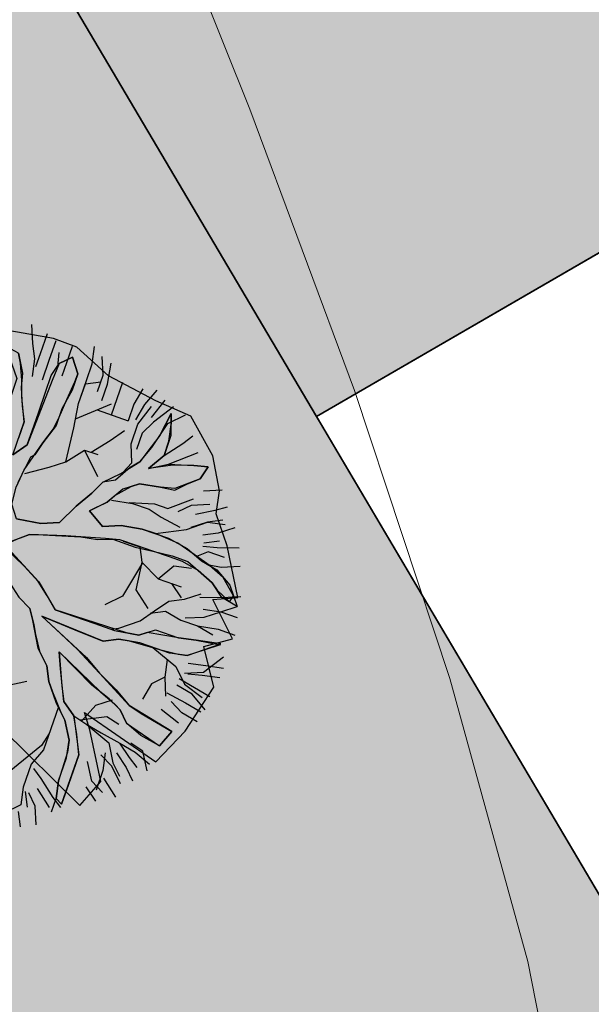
# Model space of a CAD drawing. Header units: millimetres. Extents: x 767170 to 66149698, y -983507 to 2493658.
# Tile 749 of 1056: x 5051859 to 5054962, y -594856 to -589511. Entities that reach past the tile are written whole.
import ezdxf

# ---------------------------------------------------------------- set-up
doc = ezdxf.new("R2010")
doc.units = ezdxf.units.MM
doc.layers.add('(031) Горизонтали', color=42, linetype='Continuous')

# ---------------------------------------------------------------- blocks, each defined once
blk = doc.blocks.new('A$C2cdd6916')
h = blk.add_hatch()
h.set_pattern_fill('ANSI32', color=1, scale=60, angle=31.28657)
h.set_pattern_definition([(76.28657, (-422045.4, -371330.9), (-555.2086, 135.48314), []), (76.28657, (-421815.2, -371191), (-555.2086, 135.48314), [])])
edge = h.paths.add_edge_path()
edge.add_line((12558.278, 1671.303), (13156.485, 2034.826))
edge.add_line((13156.485, 2034.826), (12076.302, 3812.354))
edge.add_arc((12013.983, 3914.903), 120, 121.28657, 301.28657, ccw=False)
edge.add_line((11951.665, 4017.453), (10456.027, 6478.645))
edge.add_line((10456.027, 6478.645), (9857.821, 6115.122))
edge.add_line((9857.821, 6115.122), (7572.818, 9875.277))
edge.add_line((7572.818, 9875.277), (28168.21, 22390.86))
edge.add_line((28168.21, 22390.86), (26610.253, 24954.602))
edge.add_line((26610.253, 24954.602), (1656.5, 9790.492))
edge.add_line((1656.5, 9790.492), (3006.729, 7568.583))
edge.add_line((3006.729, 7568.583), (4032.226, 8191.765))
edge.add_line((4032.226, 8191.765), (6524.956, 4089.779))
edge.add_line((6524.956, 4089.779), (7294.079, 4557.166))
edge.add_line((7294.079, 4557.166), (9994.537, 113.347))
edge.add_line((9994.537, 113.347), (9225.414, -354.04))
edge.add_line((9225.414, -354.04), (11718.144, -4456.027))
edge.add_line((11718.144, -4456.027), (10692.648, -5079.21))
edge.add_line((10692.648, -5079.21), (12042.877, -7301.119))
edge.add_line((12042.877, -7301.119), (16401.238, -4652.593))
edge.add_line((16401.238, -4652.593), (12558.278, 1671.303))
edge = h.paths.add_edge_path()
edge.add_line((-3935.127, -8351.55), (-4704.249, -8818.937))
edge.add_line((-4704.249, -8818.937), (-7404.707, -4375.118))
edge.add_line((-7404.707, -4375.118), (-6635.585, -3907.731))
edge.add_line((-6635.585, -3907.731), (-9128.315, 194.256))
edge.add_line((-9128.315, 194.256), (-8102.818, 817.438))
edge.add_line((-8102.818, 817.438), (-9453.047, 3039.348))
edge.add_line((-9453.047, 3039.348), (-34406.8, -12124.761))
edge.add_line((-34406.8, -12124.761), (-32848.844, -14688.503))
edge.add_line((-32848.844, -14688.503), (-12253.452, -2172.92))
edge.add_line((-12253.452, -2172.92), (-9968.449, -5933.074))
edge.add_line((-9968.449, -5933.074), (-10566.655, -6296.598))
edge.add_line((-10566.655, -6296.598), (-9071.017, -8757.79))
edge.add_arc((-9008.699, -8860.339), 120, -58.71343, 121.28657, ccw=False)
edge.add_line((-8946.381, -8962.889), (-7866.197, -10740.417))
edge.add_line((-7866.197, -10740.417), (-7267.991, -10376.893))
edge.add_line((-7267.991, -10376.893), (-3425.032, -16700.79))
edge.add_line((-3425.032, -16700.79), (933.329, -14052.264))
edge.add_line((933.329, -14052.264), (-416.9, -11830.354))
edge.add_line((-416.9, -11830.354), (-1442.396, -12453.537))
edge.add_line((-1442.396, -12453.537), (-3935.127, -8351.55))
h.paths.add_polyline_path([(41974.214, 4100.856), (35137.569, -53.694), (35345.297, -395.527), (35174.381, -499.39), (36005.291, -1866.719), (36518.039, -1555.128), (38283.723, -4460.702), (37770.975, -4772.293), (38601.885, -6139.622), (38772.801, -6035.759), (38980.529, -6377.591), (45817.173, -2223.04)])
h.paths.add_polyline_path([(-15440.46, -33129.712), (-14927.712, -32818.121), (-15758.622, -31450.792), (-15929.538, -31554.655), (-16137.265, -31212.823), (-22973.91, -35367.374), (-19130.951, -41691.27), (-12294.306, -37536.72), (-12502.034, -37194.887), (-12331.118, -37091.024), (-13162.028, -35723.695), (-13674.776, -36035.286)])
h.paths.add_polyline_path([(22981.424, -31078.171), (16999.36, -34713.402), (12844.81, -27876.758), (18826.874, -24241.526)])
h.paths.add_polyline_path([(31886.288, 23012.063), (28895.256, 21194.447), (28168.21, 22390.86), (31159.242, 24208.476)])
h.paths.add_polyline_path([(-35112.829, -17702.532), (-32121.797, -15884.916), (-32848.844, -14688.503), (-35839.876, -16506.119)])
blk = doc.blocks.new('A$C05d28b1e')
at = {"layer": '(031) Горизонтали', "color": 42, "linetype": 'Continuous', "lineweight": 0, "ltscale": 600}
blk.add_lwpolyline([(-127845.3, 1488.9), (-128131.3, 2941.8), (-128554.6, 4478.6), (-129071.8, 6040.7), (-129639.8, 7569.1), (-130215.4, 9005.2), (-130755.3, 10290.1), (-131216.4, 11365.2), (-131555.4, 12171.6), (-131729.1, 12650.6), (-131834.6, 13250.3), (-131866.2, 13767.5), (-131902.4, 14230.4), (-132022.1, 14667.7), (-132304, 15107.7), (-132769.3, 15414.3), (-133438, 15618.4), (-134018.4, 15738)], dxfattribs=at)
blk = doc.blocks.new('AUDIT_I_000527131450-3')
at = {"color": 0, "linetype": 'Continuous'}
for p, q in [((-0.1052, 1.9934), (0.0909, 2.2422)), ((0.0909, 2.2422), (0.05, 2.0244)), ((0.4692, 2.1951), (0.5313, 2.2107)), ((0.5313, 2.0555), (0.4692, 2.1951)), ((0.5313, 2.2107), (0.6555, 2.071)), ((-0.9437, 2.0244), (-0.7884, 2.0865)), ((-0.8505, 1.683), (-0.9437, 2.0244)), ((-0.7884, 2.0865), (-0.6952, 1.6519)), ((0.05, 2.0244), (0.019, 1.8692)), ((0.5779, 1.9934), (0.5313, 2.0555)), ((0.6555, 2.071), (0.7177, 1.9158)), ((-0.1208, 1.9158), (-0.1052, 1.9934)), ((0.64, 1.8382), (0.5779, 1.9934)), ((-0.1363, 1.7451), (-0.1208, 1.9158)), ((0.019, 1.8692), (-0.0276, 1.5899)), ((0.7177, 1.9158), (0.7642, 1.7606)), ((0.6871, 1.7247), (0.64, 1.8382)), ((0.7642, 1.7606), (0.8108, 1.5899)), ((-0.7574, 1.5899), (-0.8505, 1.683)), ((-0.1518, 1.4657), (-0.1363, 1.7451)), ((0.6871, 1.5784), (0.6871, 1.7247)), ((-0.7263, 1.5278), (-0.7574, 1.5899)), ((-0.6952, 1.6519), (-0.5089, 1.3105)), ((-0.0276, 1.5899), (-0.0742, 1.5278)), ((0.6711, 1.4036), (0.6871, 1.5784)), ((0.8108, 1.5899), (0.8263, 1.3726)), ((1.3387, 1.4967), (1.4163, 1.5899)), ((1.4163, 1.5899), (1.5406, 1.6209)), ((1.5406, 1.6209), (1.5095, 1.4967)), ((-0.6642, 1.3726), (-0.7263, 1.5278)), ((-0.0742, 1.5278), (-0.0897, 1.4191)), ((1.2496, 1.4097), (1.3387, 1.4967)), ((1.5095, 1.4967), (1.4521, 1.3197)), ((-0.1674, 1.3726), (-0.1518, 1.4657)), ((-0.0897, 1.4191), (-0.1052, 0.7518)), ((0.6534, 1.241), (0.6711, 1.4036)), ((1.23, 1.2795), (1.2496, 1.4097)), ((-1.6889, 1.3105), (-1.72, 1.3726)), ((-1.72, 1.3726), (-1.2542, 1.3726)), ((-1.2542, 1.3726), (-1.0903, 1.2972)), ((-0.4468, 0.907), (-0.6642, 1.3726)), ((-0.2295, 1.2484), (-0.1674, 1.3726)), ((0.8263, 1.3726), (0.8263, 1.2484)), ((1.4521, 1.3197), (1.3542, 1.1243)), ((-1.5337, 1.2795), (-1.6889, 1.3105)), ((-1.2668, 1.2696), (-1.5337, 1.2795)), ((-1.161, 1.2484), (-1.2668, 1.2696)), ((-1.0058, 1.1553), (-1.161, 1.2484)), ((-1.0903, 1.2972), (-0.9437, 1.2174)), ((-0.5089, 1.3105), (-0.3725, 1.0565)), ((-0.2172, 1.0151), (-0.2295, 1.2484)), ((0.6555, 1.0312), (0.6534, 1.241)), ((0.8263, 1.2484), (0.7953, 1.0622)), ((1.199, 1.0932), (1.23, 1.2795)), ((-0.9437, 1.0932), (-1.0058, 1.1553)), ((-0.9437, 1.2174), (-0.8505, 1.0932)), ((1.3542, 1.1243), (1.5095, 1.2174)), ((1.5095, 1.2174), (1.6433, 1.2174)), ((1.6433, 1.2174), (1.789, 1.1864)), ((1.7734, 1.1398), (1.6648, 1.1243)), ((1.8821, 1.1553), (1.7734, 1.1398)), ((1.789, 1.1864), (1.8821, 1.1553)), ((-0.8039, 0.9691), (-0.9437, 1.0932)), ((-0.8505, 1.0932), (-0.5866, 0.9691)), ((-0.3725, 1.0565), (-0.2914, 0.8712)), ((0.7953, 1.0622), (0.7332, 0.907)), ((1.1524, 1.0312), (1.199, 1.0932)), ((1.5421, 1.0835), (1.3853, 1.0312)), ((1.6648, 1.1243), (1.5421, 1.0835)), ((-0.7263, 0.907), (-0.8039, 0.9691)), ((-0.5866, 0.9691), (-0.4468, 0.907)), ((-0.1984, 0.6587), (-0.2172, 1.0151)), ((0.6084, 0.9035), (0.6555, 1.0312)), ((1.0282, 0.9225), (1.1524, 1.0312)), ((1.3077, 0.9691), (1.1596, 0.881)), ((1.3853, 1.0312), (1.3077, 0.9691)), ((-0.6021, 0.8449), (-0.7263, 0.907)), ((0.5817, 0.7553), (0.6084, 0.9035)), ((0.7332, 0.907), (0.8263, 0.7518)), ((0.8884, 0.8139), (0.9505, 0.876)), ((0.9505, 0.876), (1.0282, 0.9225)), ((1.1596, 0.881), (1.1058, 0.7828)), ((-0.4986, 0.7415), (-0.6021, 0.8449)), ((-0.2914, 0.8712), (-0.1984, 0.6587)), ((0.8263, 0.7518), (0.8884, 0.8139)), ((-0.3692, 0.6587), (-0.4986, 0.7415)), ((-0.1052, 0.7518), (-0.0121, 0.6432)), ((0.5368, 0.5942), (0.5817, 0.7553)), ((0.9816, 0.7208), (0.8263, 0.6276)), ((1.1058, 0.7828), (0.9816, 0.7208)), ((-0.295, 0.6163), (-0.3692, 0.6587)), ((-0.1674, 0.5345), (-0.295, 0.6163)), ((-0.0121, 0.6432), (0.0846, 0.528)), ((0.8263, 0.6276), (0.64, 0.5345)), ((-0.1052, 0.4104), (-0.1674, 0.5345)), ((0.0846, 0.528), (0.1702, 0.369)), ((0.4885, 0.4332), (0.5368, 0.5942)), ((0.64, 0.5345), (0.5779, 0.3793)), ((-0.0431, 0.3328), (-0.1052, 0.4104)), ((0.1702, 0.369), (0.2821, 0.1272)), ((0.4537, 0.3172), (0.4885, 0.4332)), ((0.5779, 0.3793), (0.5624, 0.2707)), ((0.019, 0.2552), (-0.0431, 0.3328)), ((0.3761, 0.2241), (0.4537, 0.3172)), ((0.5624, 0.2707), (0.5469, 0.162)), ((0.0345, 0.1465), (0.019, 0.2552)), ((0.2821, 0.1272), (0.3761, 0.2241)), ((1.2611, 0.162), (1.4091, 0.2114)), ((1.4091, 0.2114), (1.525, 0.2241)), ((1.525, 0.2241), (1.6958, 0.2396)), ((1.6958, 0.2396), (1.8666, 0.2552)), ((1.8666, 0.2552), (1.9442, 0.2552)), ((1.9442, 0.2552), (2.0684, 0.162)), ((0.05, 0.0379), (0.0345, 0.1465)), ((0.5469, 0.162), (0.6552, 0.0809)), ((0.9816, 0.0844), (1.2611, 0.162)), ((2.0684, 0.162), (1.9753, 0.0689)), ((0.05, -0.1173), (0.05, 0.0379)), ((0.6552, 0.0809), (0.8109, 0.0689)), ((0.8109, 0.0689), (0.9816, 0.0844)), ((1.199, 0.0379), (1.0748, -0.0552)), ((1.8121, 0.0597), (1.199, 0.0379)), ((1.9753, 0.0689), (1.8121, 0.0597)), ((1.0748, -0.0552), (1.3853, -0.0552)), ((1.3853, -0.0552), (1.5871, -0.1483)), ((-0.0121, -0.2104), (0.05, -0.1173)), ((0.7953, -0.1483), (0.609, -0.1794)), ((0.9684, -0.0978), (0.7953, -0.1483)), ((1.1679, -0.1483), (0.9684, -0.0978)), ((1.23, -0.2415), (1.1679, -0.1483)), ((1.5871, -0.1483), (1.7269, -0.1949)), ((-0.312, -0.2666), (-0.0973, -0.2264)), ((-0.0973, -0.2264), (-0.0121, -0.2104)), ((0.609, -0.1794), (0.4848, -0.2415)), ((0.4848, -0.2415), (0.5313, -0.3035)), ((1.3853, -0.2104), (1.23, -0.2415)), ((1.5406, -0.2415), (1.3853, -0.2104)), ((1.7269, -0.2415), (1.5406, -0.2415)), ((1.7269, -0.1949), (1.8666, -0.257)), ((1.8821, -0.3656), (1.7269, -0.2415)), ((1.8666, -0.257), (1.9442, -0.3035)), ((-0.6642, -0.3967), (-0.4831, -0.2987)), ((-0.4831, -0.2987), (-0.312, -0.2666)), ((0.5313, -0.3035), (0.64, -0.3967)), ((1.9442, -0.3035), (1.9753, -0.4898)), ((-2.0616, -0.3967), (-1.9374, -0.4898)), ((-1.9684, -0.5208), (-2.0616, -0.3967)), ((-0.866, -0.4587), (-0.7884, -0.4277)), ((-0.7884, -0.4277), (-0.6642, -0.3967)), ((-0.54, -0.4277), (-0.6952, -0.4898)), ((-0.2139, -0.4122), (-0.54, -0.4277)), ((-0.0121, -0.3967), (-0.2139, -0.4122)), ((-0.114, -0.5738), (-0.0121, -0.3967)), ((0.2674, -0.3656), (0.1898, -0.5208)), ((0.3916, -0.3656), (0.2674, -0.3656)), ((0.4848, -0.4898), (0.3916, -0.3656)), ((0.64, -0.3967), (0.7235, -0.4597)), ((1.9753, -0.4898), (1.8821, -0.3656)), ((-1.8442, -0.6139), (-1.9684, -0.5208)), ((-1.9374, -0.4898), (-1.751, -0.5519)), ((-1.2231, -0.5519), (-1.0679, -0.5208)), ((-1.0679, -0.5208), (-0.9437, -0.4898)), ((-0.9437, -0.4898), (-0.866, -0.4587)), ((-0.6952, -0.4898), (-0.9126, -0.5519)), ((0.1898, -0.5208), (0.1121, -0.676)), ((0.6245, -0.6605), (0.4848, -0.4898)), ((0.7235, -0.4597), (0.8598, -0.6808)), ((-1.751, -0.5519), (-1.2231, -0.5519)), ((-1.0524, -0.5829), (-1.2076, -0.6295)), ((-0.9126, -0.5519), (-1.0524, -0.5829)), ((-0.1674, -0.7071), (-0.114, -0.5738)), ((-1.6889, -0.6295), (-1.8442, -0.6139)), ((-1.4405, -0.645), (-1.6889, -0.6295)), ((-1.2076, -0.6295), (-1.4405, -0.645)), ((0.1121, -0.676), (0.0655, -0.8778)), ((0.6984, -0.7412), (0.6245, -0.6605)), ((0.8598, -0.6808), (0.9816, -0.8623)), ((-0.2916, -0.8002), (-0.1674, -0.7071)), ((-0.0121, -0.7071), (-0.1092, -0.8055)), ((-0.0742, -0.9243), (-0.0121, -0.7071)), ((0.7953, -0.8623), (0.6984, -0.7412)), ((-0.4158, -0.8933), (-0.2916, -0.8002)), ((-0.1092, -0.8055), (-0.2578, -0.919)), ((0.8263, -0.9399), (0.7953, -0.8623)), ((0.9816, -0.8623), (1.1679, -0.8933)), ((-0.4779, -1.0175), (-0.4158, -0.8933)), ((-0.2578, -0.919), (-0.3573, -1.0637)), ((-0.0742, -1.1727), (-0.0742, -0.9243)), ((0.0655, -0.8778), (0.0655, -1.0485)), ((0.8884, -1.1106), (0.8263, -0.9399)), ((1.1679, -0.8933), (1.3232, -0.9554)), ((1.3232, -0.9554), (1.4784, -1.1106)), ((-0.6164, -1.1836), (-0.4779, -1.0175)), ((0.0655, -1.0485), (0.0811, -1.2658)), ((1.1058, -0.9864), (0.9505, -0.9864)), ((0.9505, -0.9864), (1.0127, -1.1416)), ((1.23, -1.0175), (1.1058, -0.9864)), ((1.3077, -1.0951), (1.23, -1.0175)), ((-0.3573, -1.0637), (-0.4779, -1.1882)), ((0.9505, -1.3589), (0.8884, -1.1106)), ((1.4474, -1.2192), (1.3077, -1.0951)), ((1.4784, -1.1106), (1.5095, -1.2658)), ((-0.7574, -1.3589), (-0.6164, -1.1836)), ((-0.4779, -1.1882), (-0.6021, -1.2968)), ((-0.0431, -1.2658), (-0.0742, -1.1727)), ((1.0127, -1.1416), (1.0127, -1.421)), ((1.5095, -1.2658), (1.4474, -1.2192)), ((-0.6021, -1.2968), (-0.6952, -1.4443)), ((0.0034, -1.421), (-0.0431, -1.2658)), ((0.0811, -1.2658), (0.058, -1.4269)), ((-0.9034, -1.5194), (-0.7574, -1.3589)), ((0.9816, -1.4831), (0.9505, -1.3589)), ((-0.6952, -1.4443), (-0.8039, -1.4831)), ((-0.8039, -1.4831), (-0.7574, -1.5762)), ((0.0811, -1.6382), (0.0034, -1.421)), ((0.058, -1.4269), (0.0655, -1.5606)), ((0.9505, -1.7624), (0.9816, -1.4831)), ((1.0127, -1.421), (1.0748, -1.5451)), ((-0.8816, -1.5141), (-1.0058, -1.7158)), ((-1.0058, -1.7158), (-0.9034, -1.5194)), ((-0.7574, -1.5762), (-0.8816, -1.5141)), ((0.0655, -1.5606), (0.1091, -1.7874)), ((1.0748, -1.5451), (0.9505, -1.7624)), ((0.1091, -1.7874), (0.0811, -1.6382))]:
    blk.add_line(p, q, dxfattribs=at)
blk = doc.blocks.new('darax 2')
at = {"linetype": 'Continuous'}
h = blk.add_hatch(color=96, dxfattribs=at)
h.set_gradient(color1=(8, 126, 2), color2=(13, 201, 3), one_color=1, tint=0.4, name='SPHERICAL')
h.paths.add_polyline_path([(-1457.1, 1153.8), (-1548.7, 933), (-1696.4, 707.3), (-1826.7, 551), (-1904.9, 307.9), (-1904.9, -13.3), (-1878.9, -195.7), (-1774.6, -438.7), (-1870.1, -551.6), (-1748.5, -855.5), (-1661.6, -951), (-1722.4, -1055.1), (-1557.3, -1315.6), (-1496.5, -1289.5), (-1331.4, -1228.8), (-1174.9, -1124.6), (-1235.7, -1359), (-1374.8, -1454.5), (-1287.9, -1550), (-1166.2, -1697.6), (-931.5, -1853.9), (-662.2, -1723.6), (-592.6, -2062.2), (189.6, -2018.8), (233, -1654.2), (146.1, -1367.7), (763.1, -1975.4), (928.4, -1784.4), (841.4, -1376.4), (797.9, -1237.5), (1362.9, -1628.1), (1597.5, -1385), (1823.5, -1037.8), (1745.3, -716.5), (1971.2, -655.8), (1814.8, -343.2), (2014.7, -325.9), (1927.8, 82.2), (1841, 336.1), (1867.1, 518.4), (1814.9, 796.2), (1641.1, 1108.8), (1363, 1230.3), (989.2, 1430), (737.3, 1655.7), (554.7, 1725.2), (163.7, 1794.6), (146.3, 1299.8), (68, 1629.7), (-18.8, 1777.3), (-140.5, 1716.5), (-331.8, 1707.8), (-453.4, 1681.8), (-688, 1577.6), (-870.6, 1568.9), (-1053.1, 1560.2), (-748.9, 1247.7), (-809.7, 969.8), (-1105.3, 1212.9), (-1105.3, 1360.5), (-1313.8, 1351.9), (-1426.8, 1230.3), (-1096.5, 848.3)])
for p, q in [((554.7, 1725.2), (163.7, 1794.6)), ((737.3, 1655.7), (554.7, 1725.2)), ((989.2, 1430), (737.3, 1655.7)), ((1363, 1230.3), (989.2, 1430)), ((1641.1, 1108.8), (1363, 1230.3)), ((1814.9, 796.2), (1641.1, 1108.8)), ((1867.1, 518.4), (1814.9, 796.2)), ((1841, 336.1), (1867.1, 518.4)), ((1927.8, 82.2), (1841, 336.1)), ((2014.7, -325.9), (1927.8, 82.2)), ((1814.8, -343.2), (2014.7, -325.9)), ((1971.2, -655.8), (1814.8, -343.2)), ((1745.3, -716.5), (1971.2, -655.8)), ((1823.5, -1037.8), (1745.3, -716.5)), ((1597.5, -1385), (1823.5, -1037.8)), ((841.4, -1376.4), (797.9, -1237.5)), ((797.9, -1237.5), (1362.9, -1628.1)), ((146.1, -1367.7), (763.1, -1975.4)), ((928.4, -1784.4), (841.4, -1376.4)), ((1362.9, -1628.1), (1597.5, -1385)), ((763.1, -1975.4), (928.4, -1784.4))]:
    blk.add_line(p, q, dxfattribs=at)
at = {"color": 96, "linetype": 'Continuous', "true_color": 0x047302}
for p, q in [((390.2, 1685.8), (383.2, 1834.6)), ((450.5, 1606.4), (504.8, 1763.2)), ((406.2, 1563.1), (390.2, 1685.8)), ((519.8, 1553.1), (574.1, 1709.9)), ((659.5, 1534), (704.7, 1664.7)), ((860.5, 1522.9), (879.6, 1662.6)), ((275.6, 1608.4), (308.7, 1450.5)), ((387.1, 1423.4), (406.2, 1563.1)), ((414.3, 1501.8), (450.5, 1606.4)), ((589.1, 1499.8), (599.2, 1613.4)), ((598.2, 1525.9), (703.7, 1577.2)), ((703.7, 1577.2), (745.9, 1445.5)), ((946.9, 1434.4), (939.9, 1583.2)), ((465.5, 1396.3), (519.8, 1553.1)), ((535.8, 1430.4), (598.2, 1525.9)), ((623.3, 1429.4), (659.5, 1534)), ((815.2, 1392.2), (860.5, 1522.9)), ((981, 1364.1), (1009.2, 1529.9)), ((308.7, 1450.5), (298.6, 1337)), ((490.6, 1299.8), (535.8, 1430.4)), ((745.9, 1445.5), (700.6, 1314.8)), ((901.6, 1303.8), (946.9, 1434.4)), ((298.6, 1337), (305.6, 1188.2)), ((751.8, 1209.3), (806.1, 1366.1)), ((769.9, 1261.5), (815.2, 1392.2)), ((806.1, 1366.1), (928.7, 1382.2)), ((935.7, 1233.4), (981, 1364.1)), ((1013.1, 1118.8), (1103.6, 1380.1)), ((436.3, 1142.9), (490.6, 1299.8)), ((700.6, 1314.8), (620.2, 1167.1)), ((1260.4, 1325.9), (1189, 1204.2)), ((1276.4, 1203.2), (1373.9, 1315.8)), ((305.6, 1188.2), (321.7, 1065.5)), ((714.6, 1017.3), (751.8, 1209.3)), ((728.5, 1088.9), (1014.1, 1206.2)), ((1189, 1204.2), (1143.7, 1073.5)), ((1205, 1081.6), (1276.4, 1203.2)), ((1222.1, 1046.4), (1328.7, 1185.1)), ((1434.2, 1236.4), (1327.6, 1097.7)), ((1503.5, 1183.1), (1344.7, 1062.5)), ((400.1, 1038.4), (436.3, 1142.9)), ((620.2, 1167.1), (574.9, 1036.4)), ((898.2, 1158.6), (1143.7, 1073.5)), ((1395.9, 956.9), (1485.4, 1130.8)), ((1458.2, 1052.4), (1599, 1120.8)), ((1485.4, 1130.8), (1483.3, 955.9)), ((321.7, 1065.5), (276.4, 934.8)), ((345.7, 881.6), (400.1, 1038.4)), ((574.9, 1036.4), (468.3, 897.6)), ((650.2, 746.8), (714.6, 1017.3)), ((1167.8, 889.6), (1222.1, 1046.4)), ((1344.7, 1062.5), (1256.2, 976)), ((1333.6, 861.4), (1458.2, 1052.4)), ((1002, 917.7), (1116.6, 995.1)), ((1256.2, 976), (1211, 845.3)), ((1483.3, 955.9), (1429, 799.1)), ((1578.8, 893.6), (1658.2, 953.9)), ((231.2, 804.2), (345.7, 881.6)), ((468.3, 897.6), (406, 802.1)), ((852.2, 823.2), (1002, 917.7)), ((1174.8, 740.8), (1167.8, 889.6)), ((1236.1, 748.8), (1333.6, 861.4)), ((1429, 799.1), (1578.8, 893.6)), ((370.8, 785.1), (272.3, 585)), ((406, 802.1), (370.8, 785.1)), ((650.2, 746.8), (800, 841.3)), ((800, 841.3), (904.5, 805.1)), ((800, 841.3), (902.4, 630.2)), ((1429, 799.1), (1305.4, 695.6)), ((1463.2, 728.7), (1700.4, 822.2)), ((325.6, 654.4), (518.5, 704.6)), ((518.5, 704.6), (650.2, 746.8)), ((1086.3, 654.3), (1236.1, 748.8)), ((1101.9, 664.2), (1174.8, 740.8)), ((1305.4, 695.6), (1463.2, 728.7)), ((1463.2, 728.7), (1664.2, 717.7)), ((1664.2, 717.7), (1777.7, 707.6)), ((1777.7, 707.6), (1715.4, 612.1)), ((945.6, 586), (1086.3, 654.3)), ((857.1, 499.5), (945.6, 586)), ((1234, 573.9), (1102.3, 531.7)), ((1399.8, 545.8), (1234, 573.9)), ((1715.4, 612.1), (1513.4, 535.7)), ((733.5, 396), (857.1, 499.5)), ((1102.3, 531.7), (978.7, 428.2)), ((1513.4, 535.7), (1399.8, 545.8)), ((1889.2, 522.6), (1740.5, 515.6)), ((600.8, 266.3), (733.5, 396)), ((978.7, 428.2), (838, 359.8)), ((1013.9, 445.3), (1179.7, 417.1)), ((1153.6, 426.1), (1354.5, 415.1)), ((1179.7, 417.1), (1310.3, 371.9)), ((1354.5, 415.1), (1459, 378.9)), ((1459, 378.9), (1661.1, 455.3)), ((1643, 403), (1537.4, 351.7)), ((1791.7, 410), (1643, 403)), ((1834.9, 365.8), (1931.4, 390.9)), ((838, 359.8), (941.5, 236.2)), ((1310.3, 371.9), (1405.8, 309.5)), ((1677.1, 332.6), (1834.9, 365.8)), ((260.1, 296.5), (452.1, 259.3)), ((452.1, 259.3), (600.8, 266.3)), ((941.5, 236.2), (1090.2, 243.2)), ((1090.2, 243.2), (1256, 215)), ((1405.8, 309.5), (1553.5, 229.1)), ((1605.7, 211), (1772.6, 270.3)), ((1772.6, 270.3), (1640.9, 228.1)), ((1895.2, 286.4), (1772.6, 270.3)), ((1772.6, 270.3), (1912.2, 251.2)), ((363.6, 172.9), (161.6, 96.5)), ((652, 160.8), (363.6, 172.9)), ((966.6, 139.7), (652, 160.8)), ((1256, 215), (1465, 142.6)), ((1360.5, 178.8), (1605.7, 211)), ((1858.9, 181.8), (1736.3, 165.8)), ((1990.6, 224.1), (1858.9, 181.8)), ((161.6, 96.5), (437.9, -204.1)), ((1080.1, 129.6), (966.6, 139.7)), ((1210.7, 84.4), (1080.1, 129.6)), ((1106.2, 120.5), (1236.9, 75.3)), ((1341.4, 39.1), (1210.7, 84.4)), ((1465, 142.6), (1612.7, 62.2)), ((1735.3, 78.3), (1848.9, 68.2)), ((1867, 120.5), (1744.4, 104.4)), ((1236.9, 75.3), (1252.9, -47.3)), ((1472, -6.1), (1341.4, 39.1)), ((1612.7, 62.2), (1725.2, -35.3)), ((1778.5, 34.1), (1686.5, -1.7)), ((1909.1, -11.2), (1778.5, 34.1)), ((1848.9, 68.2), (2023.7, 66.2)), ((1257.3, -51.8), (1101.1, -316.7)), ((1252.9, -47.3), (1206.6, -265.5)), ((1252.9, -47.3), (1382.5, -180)), ((1382.5, -180), (1506.1, -76.5)), ((1576.5, -42.3), (1472, -6.1)), ((1506.1, -76.5), (1645.8, -95.6)), ((1698.1, -113.7), (1576.5, -42.3)), ((1725.2, -35.3), (1846.8, -106.7)), ((1882, -89.6), (1786, -71)), ((1810.6, -211.2), (1698.1, -113.7)), ((1846.8, -106.7), (1950.3, -230.3)), ((2030.7, -82.6), (1882, -89.6)), ((437.9, -204.1), (566.4, -424.3)), ((1382.5, -180), (1565.4, -243.4)), ((1487, -216.2), (1564.3, -330.8)), ((1887.9, -325.8), (1810.6, -211.2)), ((1950.3, -230.3), (2009.5, -397.2)), ((1206.6, -265.5), (1301, -415.3)), ((1590.5, -339.9), (1722.1, -297.7)), ((365.4, -413.2), (279, -324.8)), ((1101.1, -316.7), (960.4, -385.1)), ((1353.3, -433.4), (1467.9, -356)), ((1467.9, -356), (1590.5, -339.9)), ((1713.1, -323.8), (1887.9, -325.8)), ((1887.9, -325.8), (2036.7, -318.8)), ((2009.5, -397.2), (1887.9, -325.8)), ((390.5, -509.7), (365.4, -413.2)), ((566.4, -424.3), (879.9, -532.9)), ((1238.7, -510.8), (1353.3, -433.4)), ((1318.1, -450.5), (1440.7, -434.4)), ((1440.7, -434.4), (1562.3, -505.8)), ((1738.2, -420.3), (1877.9, -439.4)), ((1746.2, -481.6), (1877.9, -439.4)), ((1877.9, -439.4), (2009.5, -397.2)), ((1877.9, -439.4), (2008.5, -484.7)), ((431.7, -728.9), (390.5, -509.7)), ((948.2, -673.6), (460.9, -475.5)), ((460.9, -475.5), (815.5, -803.3)), ((879.9, -532.9), (1036.7, -587.2)), ((1071.9, -570.1), (1238.7, -510.8)), ((1562.3, -505.8), (1692.9, -551)), ((1597.5, -488.7), (1746.2, -481.6)), ((1010.6, -578.1), (1071.9, -570.1)), ((1036.7, -587.2), (1228.6, -624.4)), ((1228.6, -624.4), (1360.3, -582.1)), ((1360.3, -582.1), (1543.1, -645.5)), ((1692.9, -551), (1858.7, -579.1)), ((1692.9, -551), (1814.5, -622.4)), ((1858.7, -579.1), (1989.3, -624.4)), ((1070.8, -657.5), (948.2, -673.6)), ((1236.6, -685.7), (1070.8, -657.5)), ((1315, -712.8), (1236.6, -685.7)), ((1543.1, -645.5), (1682.8, -664.6)), ((1682.8, -664.6), (1874.8, -701.8)), ((1874.8, -701.8), (1743.1, -744)), ((500, -869.6), (431.7, -728.9)), ((856.7, -1022.4), (597.5, -757)), ((597.5, -757), (620.5, -1028.5)), ((1471.8, -767.1), (1315, -712.8)), ((1341.1, -721.9), (1523, -872.7)), ((1611.4, -786.2), (1471.8, -767.1)), ((1743.1, -744), (1611.4, -786.2)), ((815.5, -803.3), (919, -926.9)), ((1453.7, -819.4), (1434.5, -959.1)), ((1619.5, -847.5), (1759.1, -866.7)), ((1741, -918.9), (1899.9, -798.3)), ((516, -992.3), (500, -869.6)), ((919, -926.9), (1048.6, -1059.6)), ((1523, -872.7), (1591.3, -1013.4)), ((1592.3, -926), (1741, -918.9)), ((1732, -945.1), (1618.4, -935)), ((1759.1, -866.7), (1898.8, -885.8)), ((183.4, -1023.4), (341.1, -990.2)), ((575.2, -1159.1), (516, -992.3)), ((1329, -1010.4), (1257.6, -1132)), ((1434.5, -959.1), (1329, -1010.4)), ((1434.5, -959.1), (1441.5, -1107.9)), ((1548.1, -969.2), (1669.6, -1040.6)), ((1591.3, -1013.4), (1729.9, -1120)), ((1871.7, -964.2), (1732, -945.1)), ((620.5, -1028.5), (636.5, -1151.1)), ((995.3, -1129), (856.7, -1022.4)), ((1048.6, -1059.6), (1152.1, -1183.3)), ((1450.6, -1081.8), (1598.3, -1162.2)), ((1651.5, -1092.8), (1530, -1021.5)), ((1669.6, -1040.6), (1791.2, -1111.9)), ((643.5, -1299.9), (575.2, -1159.1)), ((636.5, -1151.1), (713.9, -1265.7)), ((889.8, -1180.3), (1021.4, -1138)), ((1081.7, -1217.5), (995.3, -1129)), ((1571.1, -1240.6), (1484.7, -1152.1)), ((1598.3, -1162.2), (1719.8, -1233.6)), ((1755, -1216.5), (1651.5, -1092.8)), ((592.3, -1194.3), (510.8, -1429.5)), ((776.6, -1306.6), (889.8, -1180.3)), ((1132.9, -1323), (1081.7, -1217.5)), ((1152.1, -1183.3), (1247.5, -1245.6)), ((1247.5, -1245.6), (1369.1, -1317)), ((1405.3, -1212.4), (1543.9, -1319)), ((1692.7, -1312), (1571.1, -1240.6)), ((676.7, -1457.7), (643.5, -1299.9)), ((713.9, -1265.7), (738, -1449.7)), ((713.9, -1265.7), (809.3, -1328)), ((761.6, -1296.9), (976.2, -1268.7)), ((976.2, -1268.7), (1071.6, -1331.1)), ((1245.5, -1420.5), (1132.9, -1323)), ((1369.1, -1317), (1490.7, -1388.4)), ((519.9, -1403.4), (457.6, -1498.9)), ((809.3, -1328), (930.9, -1399.4)), ((817.7, -1332.9), (991.2, -1478.8)), ((930.9, -1399.4), (1078.6, -1479.8)), ((1490.7, -1388.4), (1393.2, -1501)), ((510.8, -1429.5), (474.6, -1534.1)), ((657.5, -1597.4), (676.7, -1457.7)), ((738, -1449.7), (754, -1572.3)), ((991.2, -1478.8), (1024.3, -1636.7)), ((1156, -1594.4), (1078.6, -1479.8)), ((1078.6, -1479.8), (1200.2, -1551.2)), ((1261.5, -1543.2), (1166, -1480.8)), ((1393.2, -1501), (1245.5, -1420.5)), ((457.6, -1498.9), (130.9, -1766.3)), ((474.6, -1534.1), (377.1, -1646.7)), ((964, -1557.2), (944.9, -1697)), ((1051.5, -1558.2), (1128.8, -1672.8)), ((1200.2, -1551.2), (1312.7, -1648.7)), ((1294.6, -1701), (1261.5, -1543.2)), ((594.1, -1780.4), (657.5, -1597.4)), ((754, -1572.3), (708.7, -1703)), ((856.4, -1783.4), (823.3, -1625.6)), ((1015.2, -1662.8), (928.9, -1574.3)), ((1024.3, -1636.7), (1075.5, -1742.2)), ((1216.2, -1673.9), (1156, -1594.4)), ((377.1, -1646.7), (313.8, -1829.6)), ((394.2, -1681.9), (454.5, -1761.3)), ((708.7, -1703), (672.5, -1807.5)), ((944.9, -1697), (890.6, -1853.8)), ((1083.5, -1803.5), (1015.2, -1662.8)), ((1128.8, -1672.8), (1180, -1778.4)), ((454.5, -1761.3), (548.9, -1911.1)), ((575, -1920.1), (594.1, -1780.4)), ((942.8, -1871.9), (856.4, -1783.4)), ((1047.3, -1908.1), (952.9, -1758.3)), ((313.8, -1829.6), (294.6, -1969.4)), ((346.9, -1987.5), (330.8, -1864.8)), ((521.7, -1989.5), (427.3, -1839.7)), ((672.5, -1807.5), (618.2, -1964.4)), ((889.5, -1941.2), (812.2, -1826.6)), ((408.2, -1979.4), (357, -1873.9)), ((538.8, -2024.7), (575, -1920.1)), ((548.9, -1911.1), (609.2, -1990.5)), ((294.6, -1969.4), (153.9, -2037.7)), ((292.6, -2144.3), (276.5, -2021.6)), ((415.2, -2128.2), (408.2, -1979.4))]:
    blk.add_line(p, q, dxfattribs=at)
at = {"color": 96, "true_color": 0x047302, "extrusion": (0, 0, -1), "xscale": 890.7344820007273, "yscale": 890.7344820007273, "zscale": -890.7344820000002, "rotation": 109.1034407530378}
blk.add_blockref('AUDIT_I_000527131450-3', (35.7, -116.5), dxfattribs=at)
blk = doc.blocks.new('A$C49283f3b')
at = {"true_color": 0x00e000, "transparency": 33554687}
h = blk.add_hatch(color=92, dxfattribs=at)
h.dxf.hatch_style = 1
edge = h.paths.add_edge_path()
edge.add_line((-21966.5, 18077.9), (-32589.7, 11797.9))
edge.add_arc((-31063, 9215.4), 3000, 120.5896, 209.0885)
edge.add_line((-33684.7, 7756.9), (-22491.4, -12362.9))
edge.add_arc((-19869.8, -10904.5), 3000, 209.0885, 301.2866)
edge.add_line((-18311.8, -13468.2), (-4878.8, -5305.1))
edge.add_line((-4878.8, -5305.1), (-7286.5, -1151.5))
edge.add_line((-7286.5, -1151.5), (-8290.7, -1761.7))
edge.add_line((-8290.7, -1761.7), (-13380.1, 6613.2))
edge.add_line((-13380.1, 6613.2), (-12333.3, 7249.3))
edge.add_line((-12333.3, 7249.3), (-18049, 16917.9))
edge.add_arc((-20631.5, 15391.3), 3000, 30.5896, 116.4234)

msp = doc.modelspace()

# ---------------------------------------------------------------- hatches: boundary and pattern name
at = {"true_color": 0x939598}
h = msp.add_hatch(color=252, dxfattribs=at)
h.dxf.hatch_style = 1
edge = h.paths.add_edge_path(flags=16)
edge.add_line((5023708.6, -594051.74), (5011051.61, -601743.25))
edge.add_arc((5009493.66, -599179.51), 3000, 211.28657, 301.28657, ccw=False)
edge.add_line((5006929.91, -600737.47), (4992991.9, -577801.35))
edge.add_arc((4995555.64, -576243.39), 3000, 121.28657, 211.28657, ccw=False)
edge.add_line((4993997.69, -573679.65), (5007535.03, -565453.16))
edge.add_arc((5009092.99, -568016.9), 3000, 29.08846, 121.28657, ccw=False)
edge.add_line((5011714.6, -566558.42), (5019388.96, -580353.06))
edge.add_line((5019388.96, -580353.06), (5020361.99, -582102.09))
edge.add_line((5020361.99, -582102.09), (5022308.06, -585600.14))
edge.add_line((5022308.06, -585600.14), (5023281.1, -587349.17))
edge.add_line((5023281.1, -587349.17), (5024772.25, -590029.52))
edge.add_arc((5022150.64, -591488), 3000, -58.71343, 29.08846, ccw=False)
edge = h.paths.add_edge_path(flags=16)
edge.add_line((5083053.35, -604862.94), (5091159.4, -619934.02))
edge.add_arc((5088517.31, -621355.08), 3000, -61.72623, 28.27377, ccw=False)
edge.add_line((5089938.37, -623997.16), (5062215.1, -638908.24))
edge.add_arc((5060794.04, -636266.15), 3000, 209.08846, 298.27377, ccw=False)
edge.add_line((5058172.43, -637724.63), (5050663.25, -624226.89))
edge.add_arc((5053284.86, -622768.41), 3000, 121.28657, 209.08846, ccw=False)
edge.add_line((5051726.9, -620204.67), (5078853.32, -603720.26))
edge.add_arc((5080411.27, -606284), 3000, 28.27377, 121.28657, ccw=False)
edge = h.paths.add_edge_path(flags=16)
edge.add_line((5119460.31, -604792.73), (5114069.3, -595313.39))
edge.add_line((5114069.3, -595313.39), (5110127.26, -588381.85))
edge.add_arc((5112735.03, -586898.78), 3000, 120.0994, 209.6274, ccw=False)
edge.add_line((5111230.53, -584303.31), (5134657.29, -570723.62))
edge.add_arc((5136161.8, -573319.09), 3000, 29.87804, 120.0994, ccw=False)
edge.add_line((5138763.06, -571824.62), (5141629.68, -576814.25))
edge.add_line((5141629.68, -576814.25), (5144200.53, -581289.05))
edge.add_line((5144200.53, -581289.05), (5146126.62, -584641.6))
edge.add_arc((5143525.35, -586136.06), 3000, -59.03634, 29.87804, ccw=False)
edge.add_line((5145068.83, -588708.55), (5133515.03, -595640.8))
edge.add_arc((5135058.51, -598213.28), 3000, 120.96366, 150.60052)
edge.add_line((5132444.86, -596740.59), (5129319.04, -602288.16))
edge.add_arc((5126705.38, -600815.47), 3000, 298.27377, 330.60052, ccw=False)
edge.add_line((5128126.44, -603457.55), (5123489.14, -605951.74))
edge.add_arc((5122068.09, -603309.65), 3000, 209.6274, 298.27377, ccw=False)
edge = h.paths.add_edge_path(flags=16)
edge.add_line((5104948.51, -512967.11), (5109958.55, -521687.58))
edge.add_line((5109958.55, -521687.58), (5113442.83, -527752.3))
edge.add_line((5113442.83, -527752.3), (5117900.19, -535510.76))
edge.add_arc((5115298.92, -537005.23), 3000, -59.41037, 29.87804, ccw=False)
edge.add_line((5116825.58, -539587.73), (5108211.96, -544679.71))
edge.add_line((5108211.96, -544679.71), (5104139.23, -547087.32))
edge.add_line((5104139.23, -547087.32), (5093778.56, -553212.07))
edge.add_line((5093778.56, -553212.07), (5095855.99, -556630.65))
edge.add_line((5095855.99, -556630.65), (5104998.8, -551225.84))
edge.add_arc((5106525.46, -553808.34), 3000, 30.60363, 120.58966, ccw=False)
edge.add_line((5109107.59, -552281.05), (5111575.02, -556453.8))
edge.add_line((5111575.02, -556453.8), (5114993.09, -554376.68))
edge.add_line((5114993.09, -554376.68), (5112551.3, -550246.14))
edge.add_arc((5115133.8, -548719.48), 3000, 120.58963, 210.58963, ccw=False)
edge.add_line((5113607.14, -546136.98), (5118754.2, -543094.27))
edge.add_arc((5120280.86, -545676.78), 3000, 29.87804, 120.58963, ccw=False)
edge.add_line((5122882.13, -544182.31), (5129098.76, -555002.96))
edge.add_line((5129098.76, -555002.96), (5123414.22, -558268.81))
edge.add_line((5123414.22, -558268.81), (5125492.13, -561688.17))
edge.add_line((5125492.13, -561688.17), (5131091.38, -558471.31))
edge.add_line((5131091.38, -558471.31), (5133781.47, -563153.68))
edge.add_arc((5131180.21, -564648.14), 3000, -59.9006, 29.87804, ccw=False)
edge.add_line((5132684.71, -567243.61), (5104161.64, -583777.46))
edge.add_line((5104161.64, -583777.46), (5107816.03, -589791.04))
edge.add_line((5107816.03, -589791.04), (5106690.95, -590430.89))
edge.add_line((5106690.95, -590430.89), (5115866.46, -606564.75))
edge.add_arc((5113258.69, -608047.83), 3000, -61.72623, 29.6274, ccw=False)
edge.add_line((5114679.74, -610689.91), (5098745.31, -619260.31))
edge.add_arc((5097324.26, -616618.23), 3000, 208.27377, 298.27377, ccw=False)
edge.add_line((5094682.17, -618039.28), (5086159.36, -602193.32))
edge.add_arc((5088801.44, -600772.26), 3000, 120.0994, 208.27377, ccw=False)
edge.add_line((5087296.93, -598176.79), (5089797.86, -596727.09))
edge.add_line((5089797.86, -596727.09), (5087872.49, -593558.75))
edge.add_line((5087872.49, -593558.75), (5063410.69, -608423.9))
edge.add_line((5063410.69, -608423.9), (5049977.64, -616587.01))
edge.add_arc((5048419.68, -614023.27), 3000, 209.08848, 301.28657, ccw=False)
edge.add_line((5045798.07, -615481.75), (5034604.8, -595361.87))
edge.add_arc((5037226.41, -593903.39), 3000, 120.58963, 209.08846, ccw=False)
edge.add_line((5035699.76, -591320.89), (5046322.96, -585040.94))
edge.add_arc((5047657.97, -587727.53), 3000, 30.58966, 116.42337, ccw=False)
edge.add_line((5050240.47, -586200.87), (5053470.69, -591665.14))
edge.add_line((5053470.69, -591665.14), (5056966.99, -589638.46))
edge.add_line((5056966.99, -589638.46), (5053703.67, -584198.45))
edge.add_arc((5056266.31, -582638.67), 3000, 120.58963, 211.32718, ccw=False)
edge.add_line((5054739.65, -580056.17), (5067056.79, -572784.05))
edge.add_line((5067056.79, -572784.05), (5064979.36, -569365.47))
edge.add_line((5064979.36, -569365.47), (5052568.79, -576702.04))
edge.add_line((5052568.79, -576702.04), (5040421.9, -583882.72))
edge.add_line((5040421.9, -583882.72), (5033889.81, -587744.19))
edge.add_arc((5032363.15, -585161.69), 3000, 209.08846, 300.58963, ccw=False)
edge.add_line((5029741.54, -586620.17), (5017029.48, -563770.27))
edge.add_arc((5019651.09, -562311.79), 3000, 120.05482, 209.08846, ccw=False)
edge.add_line((5018148.6, -559715.15), (5035050.78, -549935.1))
edge.add_line((5035050.78, -549935.1), (5055655.83, -538012.47))
edge.add_arc((5057158.31, -540609.11), 3000, 31.28657, 120.05482, ccw=False)
edge.add_line((5059722.05, -539051.15), (5062993.86, -544435.17))
edge.add_line((5062993.86, -544435.17), (5071966.95, -538982.32))
edge.add_line((5071966.95, -538982.32), (5068879.39, -533901.49))
edge.add_arc((5071443.13, -532343.53), 3000, 120.05482, 211.28657, ccw=False)
edge.add_line((5069940.65, -529746.89), (5097130.07, -514014.36))
edge.add_line((5097130.07, -514014.36), (5100844.76, -511864.94))
edge.add_arc((5102347.25, -514461.58), 3000, 29.87804, 120.05482, ccw=False)
edge = h.paths.add_edge_path(flags=16)
edge.add_line((5102002.44, -702025.69), (5090386.08, -711565.34))
edge.add_arc((5088482.14, -709246.93), 3000, 216.04662, 309.39372, ccw=False)
edge.add_line((5086056.53, -711012.26), (5082519.84, -706152.74))
edge.add_arc((5084945.45, -704387.41), 3000, 129.39372, 216.04662, ccw=False)
edge.add_line((5083041.51, -702069), (5094386.69, -692752.05))
edge.add_arc((5096290.63, -695070.46), 3000, 39.39372, 129.39372, ccw=False)
edge.add_line((5098609.04, -693166.53), (5102416.91, -697803.35))
edge.add_arc((5100098.5, -699707.28), 3000, -50.60628, 39.39372, ccw=False)
edge = h.paths.add_edge_path()
edge.add_arc((5143525.35, -586136.06), 7000, 300.963657, 389.878037)
edge.add_line((5149594.97, -582648.98), (5140723.46, -567207.27))
edge.add_line((5140723.46, -567207.27), (5111792.88, -516850.78))
edge.add_arc((5114394.14, -515356.32), 3000, 119.87804, 209.87804, ccw=False)
edge.add_line((5112899.68, -512755.05), (5117083.12, -510351.6))
edge.add_line((5117083.12, -510351.6), (5115047.42, -506908))
edge.add_line((5115047.42, -506908), (5110444.37, -509552.52))
edge.add_arc((5108949.9, -506951.26), 3000, 228.67987, 299.87804, ccw=False)
edge.add_arc((5102347.25, -514461.58), 7000, 48.679871, 120.054821)
edge.add_line((5098841.45, -508402.75), (5011750.14, -558796.11))
edge.add_line((5011750.14, -558796.11), (4991368.22, -571181.97))
edge.add_line((4991368.22, -571181.97), (4986625.3, -574064.19))
edge.add_line((4986625.3, -574064.19), (5003229.88, -601388.36))
edge.add_line((5003229.88, -601388.36), (5003679.22, -602127.79))
edge.add_arc((5009661.29, -598492.56), 7000, 211.28657, 301.28657)
edge.add_line((5013296.52, -604474.62), (5025214.6, -597232.14))
edge.add_arc((5026772.56, -599795.88), 3000, 29.08846, 121.28657, ccw=False)
edge.add_line((5029394.17, -598337.4), (5031112.52, -601426.14))
edge.add_arc((5028490.91, -602884.62), 3000, -60.91154, 29.08846, ccw=False)
edge.add_line((5029949.39, -605506.23), (5027327.78, -606964.71))
edge.add_line((5027327.78, -606964.71), (5044829.51, -638424.04))
edge.add_line((5044829.51, -638424.04), (5046768.68, -637345.22))
edge.add_arc((5048227.16, -639966.83), 3000, 15.94914, 119.08846, ccw=False)
edge.add_line((5051111.68, -639142.48), (5056747.37, -658886.99))
edge.add_line((5056747.37, -658886.99), (5077182.73, -709015.8))
edge.add_line((5077182.73, -709015.8), (5102438.15, -743717.49))
edge.add_arc((5100012.54, -745482.82), 3000, -46.41798, 36.04662, ccw=False)
edge.add_line((5102080.72, -747655.99), (5110849.13, -739311.19))
edge.add_arc((5108780.92, -737138.05), 3000, 216.04662, 313.58283, ccw=False)
edge.add_line((5106355.31, -738903.38), (5091951.02, -719111.47))
edge.add_arc((5094376.63, -717346.14), 3000, 129.39372, 216.04662, ccw=False)
edge.add_line((5092472.7, -715027.73), (5133909.14, -681006.43))
edge.add_line((5133909.14, -681006.43), (5135174.86, -682548.2))
edge.add_line((5135174.86, -682548.2), (5138272.08, -680012.3))
edge.add_line((5138272.08, -680012.3), (5120497.97, -658368.9))
edge.add_line((5120497.97, -658368.9), (5090358.64, -683120.09))
edge.add_line((5090358.64, -683120.09), (5092262.58, -685438.49))
edge.add_arc((5089944.17, -687342.43), 3000, -50.60628, 39.39372, ccw=False)
edge.add_line((5091848.11, -689660.84), (5082949.52, -696968.59))
edge.add_arc((5081045.59, -694650.18), 3000, 202.17861, 309.39372, ccw=False)
edge.add_line((5078267.55, -695782.66), (5062318.03, -656657.79))
edge.add_arc((5065096.06, -655525.3), 3000, 165.44167, 202.17861, ccw=False)
edge.add_line((5062192.38, -654771.21), (5065276.99, -642893.81))
edge.add_arc((5068180.67, -643647.91), 3000, 118.27377, 165.44167, ccw=False)
edge.add_line((5066759.61, -641005.82), (5129510.67, -607254.91))
edge.add_arc((5125247.5, -599328.66), 9000, 298.27377, 330.600522)
edge.add_line((5133088.46, -603746.72), (5135410.25, -599626.12))
edge.add_arc((5138023.91, -601098.81), 3000, 120.96366, 150.60052, ccw=False)
edge.add_line((5136480.43, -598526.33), (5147126.81, -592138.52))

# ---------------------------------------------------------------- block references
for name, p in [('A$C2cdd6916', (5079531.98, -561540.58, -3656)), ('A$C49283f3b', (5068289.46, -603118.8))]:
    msp.add_blockref(name, p)

# ---------------------------------------------------------------- next in the draw order: block references
at = {"color": 5, "lineweight": 50}
msp.add_blockref('A$C05d28b1e', (5182748.06, -597565.05), dxfattribs=at)

# ---------------------------------------------------------------- next in the draw order: linework, layer by layer
msp.add_lwpolyline([(5094682.17, -618039.28), (5086159.36, -602193.32, -0.4049115), (5087296.93, -598176.79), (5089797.86, -596727.09), (5087872.49, -593558.75), (5063410.69, -608423.9), (5049977.64, -616587.01, -0.4254953), (5045798.07, -615481.75), (5034604.8, -595361.87, -0.4065603), (5035699.76, -591320.89), (5046322.96, -585040.94, -0.3930725), (5050240.47, -586200.87), (5053470.69, -591665.14), (5056966.99, -589638.46), (5053703.67, -584198.45, -0.4179889), (5054739.65, -580056.17), (5067056.79, -572784.05), (5064979.36, -569365.47), (5052568.79, -576702.04), (5040421.9, -583882.72), (5033889.81, -587744.19, -0.4219085)], format="xyb")
msp.add_lwpolyline([(5063410.69, -608423.9), (5061002.96, -604270.26), (5059998.72, -604880.53), (5054909.39, -596505.64), (5055956.14, -595869.54), (5050240.47, -586200.87, 0.3930727), (5046322.96, -585040.94), (5035699.76, -591320.89, 0.4065603), (5034604.8, -595361.87), (5045798.07, -615481.75, 0.4254954), (5049977.64, -616587.01)], format="xyb", close=True)
for points in [[(5053470.69, -591665.14), (5050240.47, -586200.87)], [(5050240.47, -586200.87), (5053470.69, -591665.14)], [(5055956.14, -595869.54), (5050240.47, -586200.87)], [(5056966.99, -589638.46), (5053470.69, -591665.14)], [(5053470.69, -591665.14), (5056966.99, -589638.46)], [(5053470.69, -591665.14), (5056931.45, -589659.06)]]:
    msp.add_lwpolyline(points)
msp.add_lwpolyline([(5056931.45, -589659.06), (5053470.69, -591665.14), (5055956.14, -595869.54), (5056558.07, -596907.95), (5059997.9, -594817.61), (5059374.72, -593792.11)], close=True)

# ---------------------------------------------------------------- next in the draw order: block references
at = {"xscale": 0.6852728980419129, "yscale": 0.6852728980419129, "zscale": 0.6852728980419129}
msp.add_blockref('darax 2', (5051663.38, -592423.28), dxfattribs=at)

doc.saveas('drawing.dxf')
